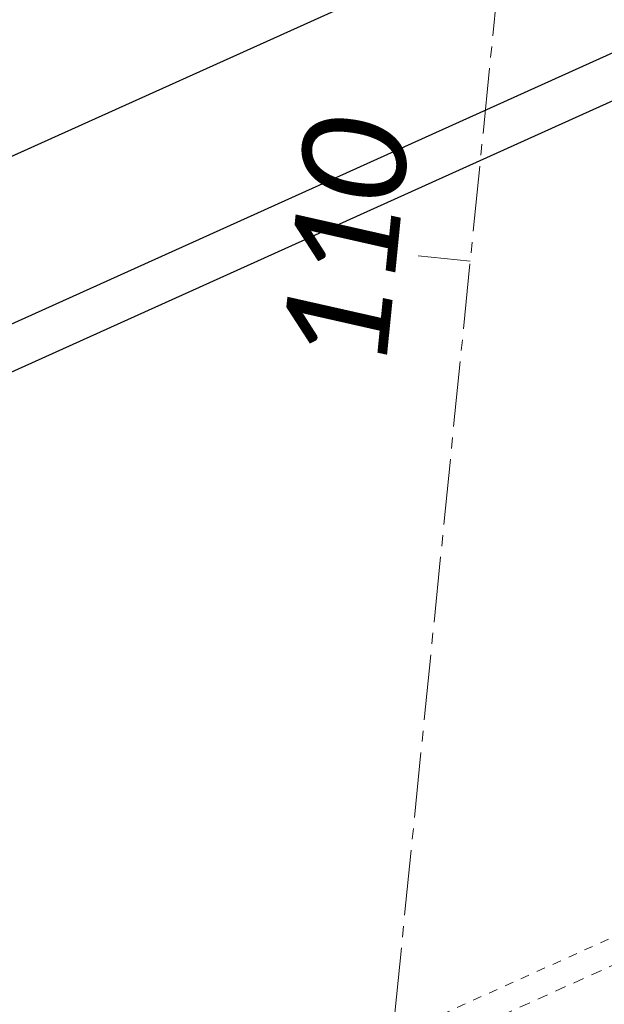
# Model space of a CAD drawing. Extents: x 1620708 to 2082925, y 607056 to 634194.
# Tile 202 of 656: x 1620938.47 to 1620945.17, y 607312.03 to 607323.31. Entities that reach past the tile are written whole.
import ezdxf

# ---------------------------------------------------------------- set-up
doc = ezdxf.new("R2010")
doc.units = 0
doc.header["$MEASUREMENT"] = 0
for name, pattern in [('bexisting', [0.125, 0.0625, -0.0625]), ('bhiddenpr', [0.1875, 0.125, -0.0625]), ('CENTER2', [1.125, 0.75, -0.125, 0.125, -0.125])]:
    doc.linetypes.add(name, pattern=pattern)
for name, color, linetype, lineweight in [('BR_P_Gen_Approach_Slab_Hidden', 30, 'bhiddenpr', 13), ('BR_P_Gen_Hatch', 253, 'Continuous', 0), ('BR_P_Slab_Object', 3, 'Continuous', 30), ('BR_P_Sub_Object', 1, 'Continuous', 30), ('BR_X_Gen_Approach_Slab', 6, 'bexisting', 13), ('GE_X_Alignment', 1, 'CENTER2', 0), ('GE_X_Alignment_100_Stations', 1, 'Continuous', 0), ('GE_X_Alignment_500_Stations', 7, 'Continuous', 0)]:
    doc.layers.add(name, color=color, linetype=linetype, lineweight=lineweight)
doc.layers.add('PROP TXT', color=3, linetype='Continuous')
doc.styles.add('ARIAL', font='arial.ttf')
doc.styles.add('~P_Label - CenterDescender', font='calibrii.ttf', dxfattribs={"height": 0.14})
doc.dimstyles.new('RWM', dxfattribs={"dimtxt": 0.125, "dimasz": 0.1875, "dimexe": 0.09375, "dimexo": 0.09375, "dimgap": 0.046875, "dimtad": 1, "dimdec": 1, "dimzin": 3, "dimdsep": 46, "dimlunit": 4, "dimtxsty": 'ARIAL', "dimcen": -0.09375, "dimclrd": 1, "dimclre": 1, "dimclrt": 256, "dimadec": 0, "dimazin": 0, "dimtfac": 1, "dimtdec": 1, "dimtmove": 1, "dimatfit": 3, "dimfxl": 1, "dimfrac": 2, "dimtzin": 3, "dimarcsym": 0})

msp = doc.modelspace()

# ---------------------------------------------------------------- linework, layer by layer
at = {"layer": 'BR_P_Gen_Approach_Slab_Hidden', "flags": 128}
msp.add_lwpolyline([(1620916.646, 607291.975), (1620917.444, 607299.935), (1620967.97, 607322.721), (1620967.172, 607314.76)], close=True, dxfattribs=at)
at = {"layer": 'BR_P_Gen_Hatch', "transparency": 33554610, "flags": 128}
msp.add_lwpolyline([(1620897.491, 607304.553, -0.414214), (1620902.496, 607317.78), (1620980.645, 607353.023, -0.131648), (1620985.754, 607353.857, -0.267954), (1620993.872, 607348.018), (1620995.264, 607344.931), (1620992.529, 607343.698), (1620991.604, 607345.749), (1620900.693, 607304.751), (1620901.618, 607302.7), (1620898.883, 607301.466)], format="xyb", close=True, dxfattribs=at)
at = {"layer": 'BR_P_Slab_Object'}
msp.add_line((1620970.295, 607334.22), (1620917.314, 607310.326), dxfattribs=at)
at = {"layer": 'BR_P_Sub_Object'}
for p, q in [((1620991.604, 607345.749), (1620900.693, 607304.751)), ((1620992.529, 607343.698), (1620901.618, 607302.7))]:
    msp.add_line(p, q, dxfattribs=at)
at = {"layer": 'BR_X_Gen_Approach_Slab', "flags": 128}
msp.add_lwpolyline([(1620925.29, 607318.045), (1620923.794, 607303.119), (1620961.688, 607320.209), (1620963.184, 607335.134)], close=True, dxfattribs=at)
at = {"layer": 'GE_X_Alignment'}
msp.add_line((1620919.758, 607082.46), (1620969.644, 607579.965), dxfattribs=at)
at = {"layer": 'GE_X_Alignment_500_Stations'}
msp.add_line((1620943.631, 607320.546), (1620943.034, 607320.606), dxfattribs=at)

# ---------------------------------------------------------------- texts
at = {"layer": 'GE_X_Alignment_100_Stations', "color": 7, "style": '~P_Label - CenterDescender'}
msp.add_text('110', height=1.2, rotation=84.274, dxfattribs=at).set_placement((1620942.658, 607319.268))

# ---------------------------------------------------------------- leaders
at = {"layer": 'PROP TXT'}
msp.add_leader([(1620959.329, 607312.089), (1620939.88, 607331.032), (1620939.999, 607332.219)], dimstyle='RWM', override={"dimscale": 11.2, "dimdec": 2, "dimlunit": 2, "dimclrd": 2, "dimclre": 2, "dimclrt": 2, "dimtdec": 2}, dxfattribs=at)

doc.saveas('drawing.dxf')
